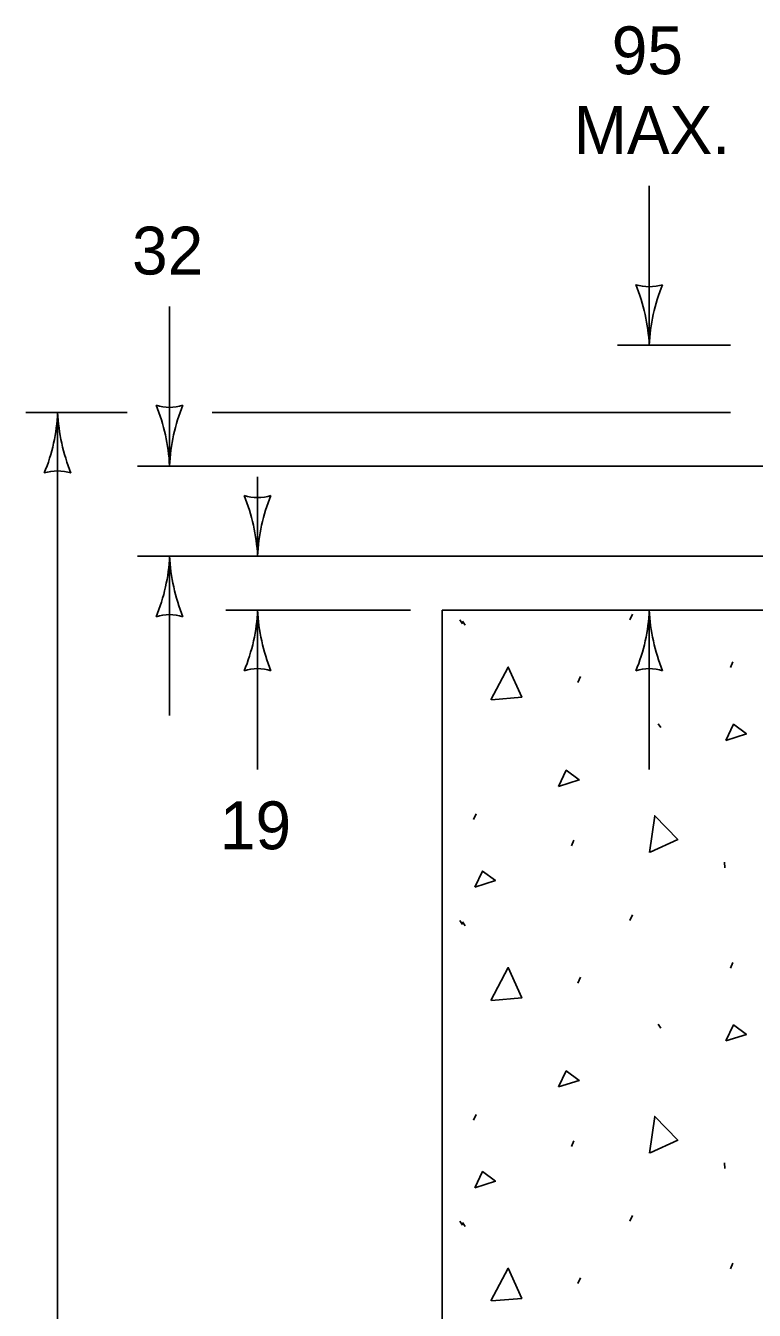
# Model space of a CAD drawing. Extents: x 49940 to 50043, y 49986 to 50011.
# Drawn here: x 50032.332 to 50033.246, y 49992.517 to 49994.128 of the extents above; entities that cross this region are included whole.
import ezdxf

# ---------------------------------------------------------------- set-up
doc = ezdxf.new("R2010")
doc.units = 0
for name, color, linetype in [('Level 1', 7, 'Continuous'), ('Level 2', 7, 'Continuous'), ('Level 3', 7, 'Continuous')]:
    doc.layers.add(name, color=color, linetype=linetype)

msp = doc.modelspace()

# ---------------------------------------------------------------- linework, layer by layer
at = {"layer": 'Level 1'}
for p, q in [((50033.3997, 49993.3952), (50032.8543, 49993.3952)), ((50032.8543, 49993.3952), (50032.8543, 49990.6682)), ((50033.0897, 49993.3829), (50033.0929, 49993.3902)), ((50032.8765, 49993.3829), (50032.8799, 49993.378)), ((50032.8799, 49993.3811), (50032.883, 49993.3762)), ((50033.2156, 49993.323), (50033.2188, 49993.3303)), ((50033.0242, 49993.3044), (50033.0276, 49993.3117)), ((50033.1251, 49993.2527), (50033.1285, 49993.2479)), ((50032.8935, 49993.1325), (50032.8967, 49993.1397)), ((50033.0162, 49993.0994), (50033.0194, 49993.1067)), ((50033.2082, 49993.0791), (50033.2089, 49993.0719)), ((50032.8765, 49993.0058), (50032.8799, 49993.001)), ((50032.8799, 49993.004), (50032.883, 49992.9991)), ((50033.0897, 49993.0058), (50033.0929, 49993.0131)), ((50033.2156, 49992.946), (50033.2188, 49992.9532)), ((50033.0242, 49992.9273), (50033.0276, 49992.9346)), ((50033.1251, 49992.8757), (50033.1285, 49992.8708)), ((50032.8935, 49992.7555), (50032.8967, 49992.7626)), ((50033.0162, 49992.7223), (50033.0194, 49992.7296)), ((50033.2082, 49992.702), (50033.2089, 49992.6948)), ((50033.0897, 49992.6287), (50033.0929, 49992.636)), ((50032.8765, 49992.6287), (50032.8799, 49992.6239)), ((50032.8799, 49992.6269), (50032.883, 49992.6221)), ((50033.2156, 49992.5689), (50033.2188, 49992.5761)), ((50033.0242, 49992.5504), (50033.0276, 49992.5575))]:
    msp.add_line(p, q, dxfattribs=at)
for points in [[(50032.9153, 49993.2826), (50032.9371, 49993.3238), (50032.9541, 49993.2859), (50032.9161, 49993.2826)], [(50033.21, 49993.2318), (50033.2197, 49993.252), (50033.2357, 49993.2399), (50033.21, 49993.2318)], [(50033.0002, 49993.1741), (50033.0099, 49993.1943), (50033.0261, 49993.1821), (50033.0002, 49993.1741)], [(50033.1144, 49993.0911), (50033.1208, 49993.1372), (50033.1497, 49993.1073), (50033.1151, 49993.0914)], [(50032.8952, 49993.0478), (50032.9049, 49993.0679), (50032.9209, 49993.0558), (50032.8952, 49993.0478)], [(50032.9153, 49992.9057), (50032.9371, 49992.9467), (50032.9541, 49992.9088), (50032.9161, 49992.9057)], [(50033.21, 49992.8548), (50033.2197, 49992.8749), (50033.2357, 49992.8628), (50033.21, 49992.8548)], [(50033.0002, 49992.797), (50033.0099, 49992.8172), (50033.0261, 49992.8051), (50033.0002, 49992.797)], [(50033.1144, 49992.714), (50033.1208, 49992.7601), (50033.1497, 49992.7302), (50033.1151, 49992.7143)], [(50032.8952, 49992.6707), (50032.9049, 49992.6908), (50032.9209, 49992.6787), (50032.8952, 49992.6707)], [(50032.9153, 49992.5286), (50032.9371, 49992.5696), (50032.9541, 49992.5318), (50032.9161, 49992.5286)]]:
    msp.add_lwpolyline(points, dxfattribs=at)
at = {"layer": 'Level 3'}
for p, q in [((50033.1139, 49993.7273), (50033.1139, 49993.9273)), ((50032.5123, 49993.5761), (50032.5123, 49993.7761)), ((50033.2156, 49993.7273), (50033.0739, 49993.7273)), ((50032.459, 49993.6432), (50032.3319, 49993.6432)), ((50032.3719, 49993.6432), (50032.3719, 49990.8091)), ((50032.6062, 49993.6432), (50032.5657, 49993.6432)), ((50033.2156, 49993.6432), (50032.6062, 49993.6432)), ((50033.5421, 49993.5756), (50032.4723, 49993.5756)), ((50032.6227, 49993.4629), (50032.6227, 49993.5622)), ((50033.2938, 49993.4629), (50032.4723, 49993.4629)), ((50032.5123, 49993.4629), (50032.5123, 49993.2629)), ((50032.8143, 49993.3952), (50032.5827, 49993.3952)), ((50032.6227, 49993.3952), (50032.6227, 49993.1952)), ((50033.1139, 49993.3952), (50033.1139, 49993.1952))]:
    msp.add_line(p, q, dxfattribs=at)
for centre, radius, start, end in [((50033.1139, 49993.8555), 0.0548, 252.1388, 287.8612), ((50032.8812, 49993.7158), 0.233, 2.8273, 22.0772), ((50033.336, 49993.7181), 0.2223, 157.456, 177.6395), ((50032.5123, 49993.7043), 0.0548, 252.1388, 287.8612), ((50032.2796, 49993.5646), 0.233, 2.8273, 22.0772), ((50032.7344, 49993.5669), 0.2223, 157.456, 177.6395), ((50032.1498, 49993.6524), 0.2223, 337.456, 357.6395), ((50032.6046, 49993.6547), 0.233, 182.8273, 202.0772), ((50032.3719, 49993.515), 0.0548, 72.1388, 107.8612), ((50032.6227, 49993.5911), 0.0548, 252.1388, 287.8612), ((50032.39, 49993.4514), 0.233, 2.8273, 22.0772), ((50032.8448, 49993.4537), 0.2223, 157.456, 177.6395), ((50032.2902, 49993.4721), 0.2223, 337.456, 357.6395), ((50032.745, 49993.4744), 0.233, 182.8273, 202.0772), ((50032.5123, 49993.3347), 0.0548, 72.1388, 107.8612), ((50032.4006, 49993.4044), 0.2223, 337.456, 357.6395), ((50032.8554, 49993.4067), 0.233, 182.8273, 202.0772), ((50032.8918, 49993.4044), 0.2223, 337.456, 357.6395), ((50033.3466, 49993.4067), 0.233, 182.8273, 202.0772), ((50032.6227, 49993.267), 0.0548, 72.1388, 107.8612), ((50033.1139, 49993.267), 0.0548, 72.1388, 107.8612)]:
    msp.add_arc(centre, radius, start, end, dxfattribs=at)

# ---------------------------------------------------------------- texts
at = {"layer": 'Level 2'}
for s, p in [('95', (50033.0669, 49994.0673)), ('MAX.', (50033.0191, 49993.9673)), ('32', (50032.4653, 49993.8161)), ('19', (50032.5755, 49993.0952))]:
    msp.add_text(s, height=0.06, dxfattribs=at).set_placement(p)

doc.saveas('drawing.dxf')
